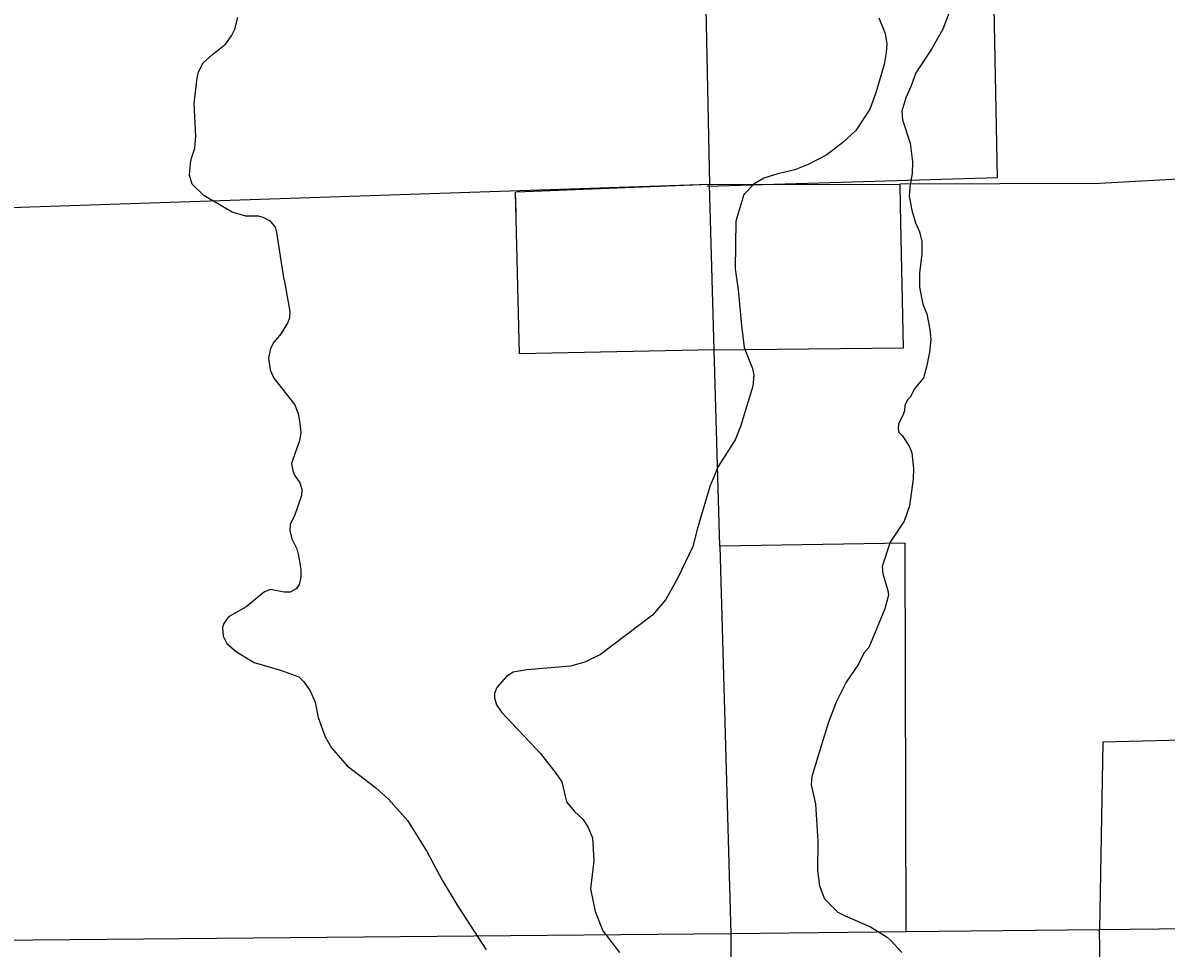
# Model space of a CAD drawing. Extents: x 1084508 to 1142749, y 1057638 to 1093403.
# Drawn here: x 1091267 to 1093716, y 1075385 to 1077367 of the extents above; entities that cross this region are included whole.
import ezdxf

# ---------------------------------------------------------------- set-up
doc = ezdxf.new("R2010")
doc.units = 0
for name, color, linetype in [('Level 2', 7, 'Continuous'), ('Level 35', 7, 'Continuous'), ('Level 4', 7, 'Continuous'), ('Level 5', 7, 'Continuous'), ('Level 7', 7, 'Continuous')]:
    doc.layers.add(name, color=color, linetype=linetype)

msp = doc.modelspace()

# ---------------------------------------------------------------- linework, layer by layer
at = {"layer": 'Level 2'}
for points in [[(1092722.3, 1077774.7), (1092738.5, 1077020.4), (1085783.5, 1076788.9)], [(1092722.3, 1077774.7), (1092738.5, 1077020.4), (1092324.5, 1077004.5)]]:
    msp.add_lwpolyline(points, dxfattribs=at)
at = {"layer": 'Level 35'}
for points in [[(1093264.9, 1077425.9), (1093238.1, 1077353.2), (1093214.1, 1077310.6), (1093180, 1077260), (1093170.2, 1077232.2), (1093158.7, 1077206.1), (1093150.1, 1077177.7), (1093151.8, 1077159.5), (1093167.8, 1077109.1), (1093173.2, 1077069.3), (1093172.1, 1077044.4), (1093168.1, 1077020.6), (1093166, 1076995.6), (1093171.9, 1076965.6), (1093179.7, 1076938.8), (1093188.4, 1076919), (1093193.3, 1076898.7), (1093193.2, 1076872.2), (1093188.3, 1076831), (1093188, 1076800.4), (1093194.9, 1076764.5), (1093203.9, 1076743.4), (1093210.4, 1076710.3), (1093212.2, 1076688.9), (1093209.3, 1076661.4), (1093203.1, 1076629), (1093196.8, 1076606.3), (1093177.7, 1076582.8), (1093168.4, 1076564.8), (1093163.2, 1076559.8), (1093156.8, 1076547.9), (1093155.7, 1076535.6), (1093151.8, 1076524.4), (1093143.1, 1076508.2), (1093142.6, 1076497.2), (1093144.1, 1076490.3), (1093151.3, 1076483), (1093166.2, 1076460), (1093171.5, 1076445.7), (1093175.4, 1076411.9), (1093174.4, 1076390.1), (1093166.5, 1076332.1), (1093155, 1076299.7), (1093125.4, 1076254.4), (1093107.8, 1076202.3), (1093109.7, 1076186.3), (1093120, 1076151.1), (1093121.4, 1076140.7), (1093113.5, 1076111.7), (1093079.5, 1076029)], [(1091682.9, 1076980.4), (1091654.8, 1076997), (1091629.6, 1077021.6), (1091624.4, 1077040.9), (1091626.6, 1077066.5), (1091628.4, 1077077.3), (1091635.7, 1077098.7), (1091637.9, 1077124.3), (1091633.9, 1077194.5), (1091640.9, 1077248.7), (1091643.8, 1077262.3), (1091653.8, 1077281.6), (1091673.5, 1077299.4), (1091702.2, 1077322), (1091714.4, 1077339.2), (1091721.4, 1077353.9), (1091727.7, 1077378.8)], [(1093100.8, 1077377.7), (1093114.2, 1077344.6), (1093118, 1077322), (1093116.9, 1077303.4), (1093112.6, 1077278), (1093094.7, 1077217.3), (1093081.4, 1077181.8), (1093051.6, 1077136.1), (1093024, 1077111), (1092989.6, 1077084), (1092949.3, 1077063.4), (1092920.8, 1077052.4), (1092884.4, 1077043.7), (1092854.6, 1077034.2), (1092834, 1077022), (1092811.4, 1076999.3), (1092794.3, 1076942.2), (1092793.2, 1076840.3), (1092799.5, 1076794.9), (1092806.8, 1076718.3), (1092812.6, 1076671.2), (1092830.2, 1076626.6), (1092833.3, 1076611.9), (1092831.1, 1076588.5), (1092804.3, 1076502.5), (1092792.9, 1076473.4), (1092756.6, 1076416.4), (1092739.2, 1076373.7), (1092711.6, 1076281.8), (1092702.5, 1076245.2), (1092670.1, 1076178.2), (1092644.7, 1076131.8), (1092616.2, 1076098.1), (1092504.9, 1076013.7), (1092471, 1075997.2), (1092440.3, 1075988.9), (1092347.5, 1075980.6), (1092317.5, 1075975.6), (1092303.4, 1075966.5), (1092282.4, 1075943.2), (1092277.3, 1075930.1), (1092277.7, 1075921), (1092281.8, 1075906), (1092292.8, 1075890.4), (1092376.4, 1075801.5), (1092409, 1075759.1), (1092421.7, 1075741), (1092432, 1075698), (1092449.3, 1075677.2), (1092466.9, 1075661), (1092477.7, 1075644.1), (1092487.2, 1075621.1), (1092490.5, 1075571.5), (1092483.6, 1075511.3), (1092493.2, 1075462.8), (1092509.4, 1075421.6), (1092545.6, 1075375.5)], [(1091827.1, 1076816.5), (1091811.6, 1076918), (1091808.6, 1076929.2), (1091797.4, 1076942), (1091782.3, 1076950.3), (1091772.2, 1076952.7), (1091744.8, 1076953.2), (1091715.3, 1076961.2), (1091678.8, 1076982.8)], [(1091827.1, 1076816.5), (1091839.1, 1076748.9), (1091838.4, 1076735.1), (1091834.7, 1076725.1), (1091820.6, 1076701.2), (1091805, 1076682.6), (1091797.4, 1076669.3), (1091793.3, 1076648.7), (1091796.8, 1076623.6), (1091804.8, 1076605.7), (1091850, 1076548.3), (1091856.8, 1076529.7), (1091859.6, 1076514), (1091862.9, 1076489.3), (1091860.1, 1076471.5), (1091851.4, 1076448.1), (1091843, 1076423.2), (1091845.2, 1076407.8), (1091849.1, 1076397.9), (1091860.2, 1076381.3), (1091864.8, 1076368), (1091864.4, 1076354.7), (1091849, 1076310.6), (1091840, 1076292.6), (1091839.3, 1076279.3), (1091843.5, 1076261.5), (1091853.8, 1076239.9), (1091857.9, 1076225.5), (1091862.9, 1076195.5), (1091862.7, 1076179.7), (1091858.9, 1076163.8), (1091852.4, 1076154.4), (1091839.8, 1076147.2), (1091827.2, 1076147.6), (1091797.8, 1076152.7), (1091784.8, 1076147.8), (1091745.8, 1076115.6), (1091707.4, 1076094.1), (1091698, 1076079.8), (1091695.2, 1076071.5), (1091696.6, 1076053.3), (1091704.5, 1076037.5), (1091725.1, 1076019.2), (1091762.5, 1075996.8), (1091819.2, 1075980.2), (1091858.1, 1075966.1), (1091869.3, 1075954.9), (1091882.4, 1075935.6), (1091893.1, 1075911.5), (1091899.8, 1075879), (1091915.1, 1075837.4), (1091928.4, 1075814), (1091961.7, 1075775.3), (1092022.5, 1075728.7), (1092050.3, 1075703.7), (1092091.2, 1075658.1), (1092131.7, 1075593), (1092165.5, 1075530.4), (1092199, 1075474.5), (1092259.8, 1075381.2)], [(1093079.5, 1076029), (1093068.8, 1076016.2), (1093057.5, 1075993), (1093031.1, 1075954.1), (1093009.9, 1075911.6), (1092993.2, 1075869), (1092977.9, 1075820.1), (1092957.2, 1075752.4), (1092956, 1075734.7), (1092965.6, 1075693.8), (1092970.6, 1075614), (1092969.8, 1075550.6), (1092974, 1075517.7), (1092984.3, 1075490), (1093012.8, 1075461.9), (1093028.6, 1075453.4), (1093083, 1075430.2), (1093118.5, 1075408), (1093127.7, 1075400.2), (1093150.1, 1075375.3)]]:
    msp.add_lwpolyline(points, dxfattribs=at)
at = {"layer": 'Level 4'}
msp.add_lwpolyline([(1094374.1, 1077067), (1093573.7, 1077022.7), (1093146.7, 1077021.5)], dxfattribs=at)
at = {"layer": 'Level 5'}
for points in [[(1092760.4, 1076246), (1092783.9, 1075415.4), (1092781.5, 1074345.4)], [(1093159.8, 1075419.6), (1092783.9, 1075415.4), (1091131.2, 1075400.1), (1090951.6, 1075398.9)]]:
    msp.add_lwpolyline(points, dxfattribs=at)
at = {"layer": 'Level 7'}
for points in [[(1093338.8, 1077837.4), (1093354.4, 1077035.1), (1092733.5, 1077016.8)], [(1092748.5, 1076666.5), (1092331, 1076657.7), (1092322.9, 1077004.5)], [(1092323.9, 1076961), (1092322.9, 1077004.5)], [(1092748.5, 1076666.5), (1092738.5, 1077020.4), (1093146.7, 1077021.5)], [(1093147.7, 1076974.4), (1093146.7, 1077021.5)], [(1092748.5, 1076666.5), (1093153.8, 1076671), (1093147.7, 1076974.4)], [(1092760.4, 1076246), (1092748.5, 1076666.5)], [(1093159.8, 1075419.6), (1093157.3, 1076252.2), (1092760.4, 1076246)], [(1094403, 1075846.7), (1094404.8, 1075433.2), (1093573.5, 1075424.1), (1093159.8, 1075419.6)], [(1094403, 1075846.7), (1093580.6, 1075825.5), (1093573.5, 1075424.1)], [(1094409.5, 1075019.8), (1093581.2, 1075010.1), (1093573.5, 1075424.1)]]:
    msp.add_lwpolyline(points, dxfattribs=at)

doc.saveas('drawing.dxf')
